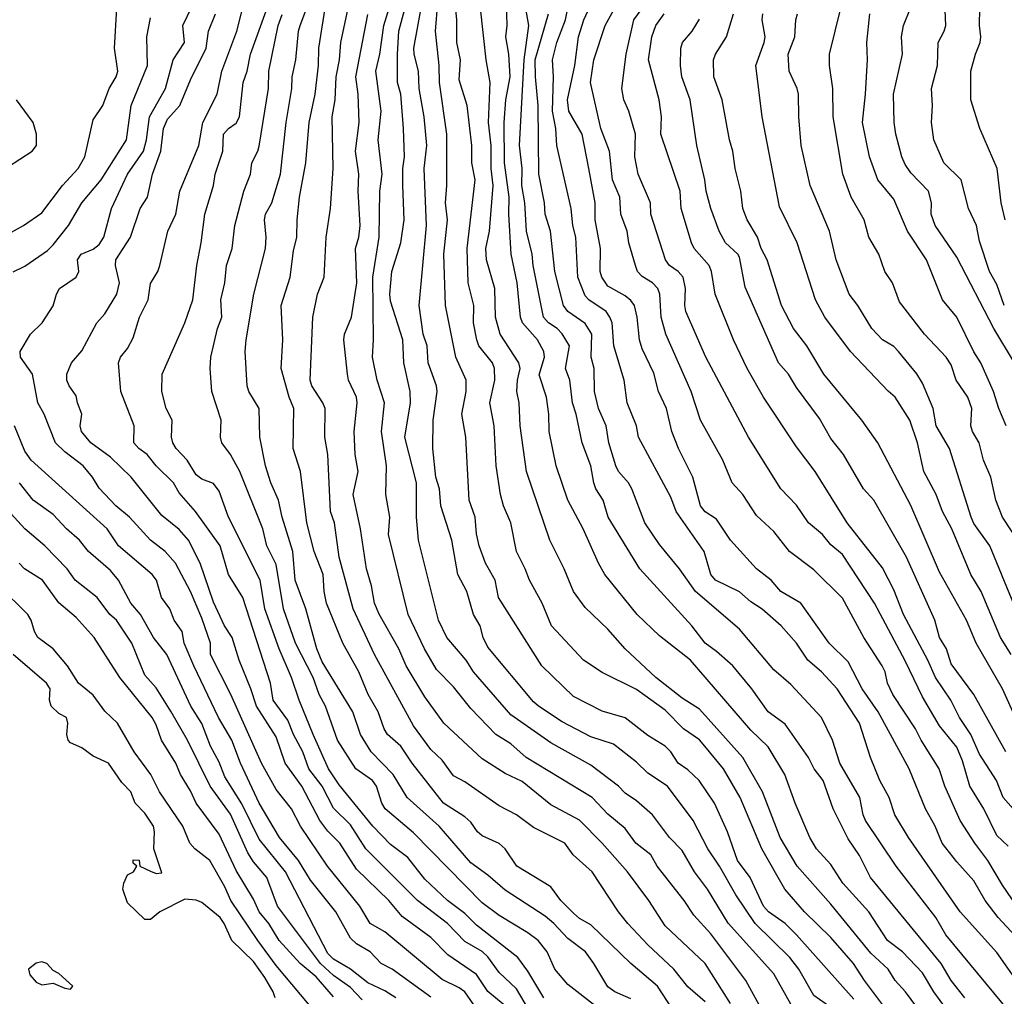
# Model space of a CAD drawing. Header units: metres. Extents: x -51132 to -49532, y -231222 to -229437.
# Tile 299 of 334: x -50024 to -49938, y -229859 to -229773. Entities that reach past the tile are written whole.
import ezdxf

# ---------------------------------------------------------------- set-up
doc = ezdxf.new("R2010")
doc.units = ezdxf.units.M
doc.layers.add('CONTOUR_INDEX', color=1, linetype='Continuous')
doc.layers.add('CONTOUR_INTER', color=3, linetype='Continuous')

msp = doc.modelspace()

# ---------------------------------------------------------------- linework, layer by layer
at = {"layer": 'CONTOUR_INDEX'}
for points, elevation in [([(-49936.84, -229857.259), (-49938.58, -229854.816), (-49941.767, -229851.259), (-49946.299, -229844.759), (-49947.506, -229842.759), (-49947.998, -229841.259), (-49948.817, -229839.759), (-49949.616, -229837.759), (-49950.58, -229834.759), (-49952.55, -229831.759), (-49953.894, -229830.259), (-49955.096, -229829.259), (-49956.101, -229827.759), (-49957.436, -229826.259), (-49959.08, -229824.785), (-49960.08, -229824.153), (-49961.08, -229823.279), (-49963.177, -229822.259), (-49963.593, -229821.759), (-49964.156, -229819.759), (-49966.603, -229816.259), (-49967.08, -229815.013), (-49969.893, -229809.759), (-49970.086, -229808.759), (-49970.907, -229806.759), (-49971.175, -229804.759), (-49972.069, -229801.759), (-49972.22, -229799.759), (-49972.401, -229799.259), (-49972.746, -229798.759), (-49974.254, -229797.759), (-49974.58, -229797.388), (-49975.202, -229795.759), (-49975.396, -229792.259), (-49975.649, -229791.259), (-49975.803, -229789.759), (-49977.046, -229784.259), (-49977.129, -229782.759), (-49977.435, -229781.259), (-49977.334, -229778.259), (-49977.422, -229776.759), (-49977.036, -229775.259), (-49976.281, -229773.259), (-49975.809, -229770.759)], 45), ([(-49978.183, -229858.759), (-49979.58, -229856.44), (-49980.463, -229855.259), (-49984.08, -229852.408), (-49985.08, -229851.399), (-49986.605, -229850.259), (-49988.58, -229848.398), (-49990.08, -229846.507), (-49991.58, -229845.36), (-49993.124, -229843.759), (-49996.08, -229840.155), (-49997.014, -229838.759), (-49998.354, -229835.759), (-49999.572, -229832.759), (-50000.241, -229830.759), (-50001.316, -229828.259), (-50002.568, -229824.759), (-50002.992, -229822.259), (-50005.76, -229816.759), (-50006.58, -229814.473), (-50007.08, -229813.809), (-50008.08, -229813.437), (-50008.58, -229813.061), (-50009.365, -229811.759), (-50010.325, -229810.759), (-50010.633, -229810.259), (-50010.74, -229809.759), (-50010.692, -229808.259), (-50011.215, -229807.259), (-50011.588, -229805.759), (-50011.554, -229804.259), (-50009.576, -229799.759), (-50008.869, -229797.759), (-50008.537, -229794.759), (-50008.136, -229792.759), (-50007.817, -229790.259), (-50007.059, -229787.759), (-50006.911, -229786.759), (-50006.243, -229784.759), (-50006.195, -229783.259), (-50005.768, -229782.759), (-50005.08, -229782.293), (-50004.791, -229781.759), (-50004.481, -229778.759), (-50004.129, -229777.759), (-50003.836, -229776.259), (-50002.19, -229771.759)], 30), ([(-49947.528, -229860.759), (-49950.147, -229857.259), (-49951.097, -229855.759), (-49953.08, -229853.496), (-49955.399, -229851.259), (-49957.114, -229849.259), (-49959.135, -229845.759), (-49961.019, -229841.259), (-49962.479, -229838.759), (-49964.096, -229836.759), (-49964.58, -229836.218), (-49965.963, -229835.259), (-49967.58, -229833.63), (-49970.08, -229831.829), (-49973.08, -229830.315), (-49974.725, -229829.259), (-49977.517, -229826.259), (-49978.337, -229824.259), (-49979.45, -229822.259), (-49979.807, -229821.259), (-49980.566, -229819.759), (-49981.073, -229817.259), (-49981.707, -229815.759), (-49981.964, -229814.759), (-49982.36, -229812.259), (-49982.538, -229808.759), (-49982.915, -229806.759), (-49982.474, -229804.759), (-49982.486, -229803.759), (-49982.667, -229803.259), (-49983.858, -229801.759), (-49984.058, -229801.259), (-49984.345, -229799.759), (-49984.306, -229798.259), (-49984.804, -229796.259), (-49984.899, -229793.259), (-49984.202, -229787.259), (-49984.477, -229785.759), (-49984.492, -229784.259), (-49984.878, -229780.759), (-49985.58, -229778.52), (-49985.463, -229776.759), (-49985.805, -229775.259), (-49985.781, -229773.259), (-49985.931, -229771.759)], 40), ([(-50026.08, -229792.558), (-50023.694, -229791.259), (-50022.08, -229790.14), (-50020.263, -229787.759), (-50018.889, -229786.259), (-50018.325, -229785.259), (-50017.58, -229782.026), (-50016.761, -229780.759), (-50016.198, -229779.259), (-50015.572, -229778.259), (-50015.433, -229777.759), (-50015.721, -229775.759), (-50015.512, -229772.259)], 25), ([(-49937.771, -229808.759), (-49938.413, -229807.259), (-49938.877, -229805.759), (-49939.974, -229803.259), (-49940.58, -229802.306), (-49942.08, -229799.269), (-49943.331, -229797.759), (-49944.727, -229794.259), (-49946.392, -229791.759), (-49947.58, -229788.948), (-49948.967, -229787.259), (-49949.697, -229785.259), (-49950.332, -229782.259), (-49950.056, -229779.759), (-49949.876, -229776.759), (-49949.948, -229775.259), (-49949.681, -229772.759)], 55), ([(-49961.871, -229859.259), (-49964.08, -229855.756), (-49967.58, -229852.466), (-49969.002, -229850.259), (-49970.86, -229847.759), (-49973.093, -229845.259), (-49975.08, -229843.242), (-49977.58, -229841.893), (-49980.08, -229839.867), (-49981.58, -229839.158), (-49983.58, -229837.866), (-49986.935, -229834.759), (-49988.58, -229832.471), (-49990.214, -229829.759), (-49990.854, -229828.259), (-49992.58, -229825.241), (-49992.991, -229824.259), (-49993.253, -229822.759), (-49993.689, -229821.259), (-49994.215, -229817.759), (-49994.855, -229814.759), (-49994.423, -229812.759), (-49994.693, -229811.259), (-49994.758, -229809.259), (-49994.502, -229806.759), (-49994.571, -229806.259), (-49995.259, -229804.759), (-49995.367, -229804.259), (-49995.681, -229801.259), (-49995.617, -229800.759), (-49994.996, -229799.259), (-49994.525, -229796.259), (-49994.653, -229793.259), (-49994.368, -229792.259), (-49994.25, -229791.259), (-49994.417, -229788.259), (-49994.348, -229786.759), (-49994.656, -229784.759), (-49994.347, -229782.259), (-49994.423, -229779.759), (-49994.616, -229778.259), (-49993.58, -229772.8)], 35), ([(-49937.787, -229837.259), (-49940.585, -229832.259), (-49942.58, -229829.568), (-49942.989, -229828.259), (-49943.581, -229827.259), (-49943.989, -229825.759), (-49946.483, -229820.259), (-49949.329, -229815.259), (-49950.231, -229814.259), (-49951.983, -229811.259), (-49953.08, -229809.86), (-49954.08, -229808.118), (-49956.08, -229805.427), (-49956.781, -229804.259), (-49957.658, -229803.259), (-49960.58, -229796.656), (-49961.08, -229794.019), (-49961.213, -229793.759), (-49962.293, -229792.759), (-49962.843, -229791.759), (-49963.592, -229789.759), (-49963.997, -229788.259), (-49964.098, -229787.259), (-49964.804, -229784.259), (-49965.394, -229780.259), (-49966.125, -229778.259), (-49966.244, -229777.259), (-49966.195, -229775.759), (-49966.071, -229775.259), (-49965.206, -229774.259), (-49964.58, -229773.204)], 50), ([(-49991.128, -229858.759), (-49992.08, -229858.161), (-49993.58, -229857.453), (-49995.08, -229856.265), (-49996.58, -229855.393), (-49997.08, -229854.887), (-50000.772, -229847.759), (-50003.08, -229844.891), (-50004.58, -229841.806), (-50006.08, -229839.437), (-50006.58, -229838.17), (-50007.332, -229836.759), (-50008.08, -229834.788), (-50009.05, -229833.259), (-50011.155, -229828.759), (-50012.302, -229827.259), (-50013.444, -229825.259), (-50014.284, -229824.259), (-50015.379, -229822.259), (-50016.08, -229821.415), (-50017.991, -229819.759), (-50018.791, -229818.759), (-50019.931, -229817.759), (-50021.08, -229816.521), (-50022.84, -229815.259), (-50024.024, -229813.759)], 25), ([(-50022.58, -229855.735), (-50023.251, -229856.259), (-50023.122, -229856.759), (-50022.58, -229857.391), (-50022.08, -229857.637), (-50021.08, -229857.504), (-50020.08, -229857.938), (-50019.58, -229858.017), (-50019.372, -229857.759), (-50020.58, -229856.638), (-50021.08, -229856.391), (-50021.654, -229855.759), (-50022.08, -229855.617), (-50022.58, -229855.735)], 20)]:
    msp.add_lwpolyline(points, dxfattribs=dict(at, elevation=elevation))
at = {"layer": 'CONTOUR_INTER'}
for points, elevation in [([(-49937.851, -229790.759), (-49938.202, -229789.259), (-49938.555, -229786.259), (-49940.056, -229782.759), (-49940.851, -229780.259), (-49940.838, -229777.759), (-49940.438, -229776.259), (-49940.026, -229775.259), (-49939.972, -229774.759), (-49940.094, -229773.759), (-49940.064, -229772.259), (-49939.501, -229771.259), (-49938.08, -229770.077), (-49937.618, -229769.259)], 58), ([(-49936.815, -229850.759), (-49938.08, -229848.934), (-49939.349, -229846.759), (-49940.51, -229845.259), (-49941.787, -229843.259), (-49943.116, -229840.259), (-49943.63, -229838.759), (-49945.203, -229836.259), (-49945.678, -229835.259), (-49947.657, -229832.259), (-49948.135, -229831.259), (-49948.34, -229830.259), (-49948.592, -229829.759), (-49950.201, -229827.259), (-49952.08, -229823.835), (-49954.58, -229821.343), (-49956.708, -229819.759), (-49958.08, -229818.002), (-49959.58, -229816.614), (-49960.779, -229814.759), (-49961.71, -229813.759), (-49962.541, -229811.759), (-49964.487, -229808.259), (-49965.303, -229805.759), (-49967.521, -229800.759), (-49967.913, -229799.259), (-49968.028, -229797.259), (-49968.22, -229796.759), (-49968.685, -229796.259), (-49969.58, -229795.696), (-49969.987, -229795.259), (-49970.177, -229794.759), (-49970.752, -229792.759), (-49970.899, -229791.759), (-49971.465, -229790.259), (-49971.551, -229788.759), (-49972.194, -229787.259), (-49972.429, -229784.759), (-49973.213, -229782.759), (-49974.1, -229778.759), (-49973.814, -229776.759), (-49972.808, -229773.759), (-49970.634, -229769.759)], 47), ([(-49937.58, -229845.509), (-49938.58, -229844.575), (-49939.711, -229842.259), (-49940.931, -229840.259), (-49941.58, -229838.052), (-49942.08, -229836.854), (-49943.58, -229834.988), (-49945.08, -229832.471), (-49946.58, -229829.324), (-49949.265, -229824.259), (-49952.08, -229820.022), (-49953.08, -229819.154), (-49953.814, -229818.259), (-49955.032, -229817.259), (-49956.08, -229815.704), (-49957.451, -229814.259), (-49960.299, -229809.759), (-49964.006, -229802.759), (-49965.761, -229798.759), (-49965.857, -229798.259), (-49965.792, -229796.759), (-49966.004, -229795.759), (-49966.452, -229795.259), (-49967.208, -229794.759), (-49967.555, -229794.259), (-49968.837, -229790.259), (-49968.864, -229789.259), (-49969.95, -229786.759), (-49970.216, -229785.259), (-49970.171, -229783.259), (-49970.76, -229781.259), (-49971.186, -229780.259), (-49971.35, -229779.259), (-49970.991, -229776.259), (-49970.328, -229773.259), (-49967.767, -229769.759)], 48), ([(-49956.58, -229859.327), (-49958.08, -229856.672), (-49962.08, -229852.25), (-49963.882, -229849.259), (-49965.014, -229847.759), (-49966.08, -229845.891), (-49967.186, -229844.759), (-49968.69, -229842.759), (-49970.08, -229841.541), (-49971.08, -229840.872), (-49971.664, -229840.259), (-49974.08, -229838.445), (-49977.58, -229836.484), (-49981.08, -229834.034), (-49984.338, -229830.259), (-49984.975, -229829.259), (-49986.679, -229827.259), (-49987.382, -229825.759), (-49989.151, -229818.759), (-49989.312, -229816.759), (-49989.321, -229813.759), (-49990.339, -229809.759), (-49989.852, -229806.759), (-49989.862, -229805.759), (-49990.439, -229803.259), (-49990.516, -229801.259), (-49991.58, -229797.867), (-49991.655, -229797.259), (-49991.478, -229795.259), (-49990.693, -229792.759), (-49990.411, -229790.759), (-49990.525, -229787.759), (-49990.52, -229786.259), (-49990.38, -229785.259), (-49990.443, -229782.759), (-49990.698, -229779.759), (-49990.981, -229778.759), (-49990.974, -229776.259), (-49990.851, -229774.259), (-49989.921, -229770.759)], 37), ([(-49942.97, -229859.759), (-49944.084, -229858.259), (-49945.08, -229856.588), (-49946.809, -229854.759), (-49948.133, -229853.759), (-49949.758, -229851.259), (-49952.036, -229848.759), (-49953.08, -229847.116), (-49954.336, -229845.759), (-49954.915, -229844.759), (-49956.199, -229841.759), (-49957.1, -229839.259), (-49958.58, -229836.827), (-49960.08, -229835.372), (-49965.374, -229829.259), (-49968.08, -229827.112), (-49970.038, -229825.259), (-49972.84, -229821.759), (-49973.417, -229820.759), (-49974.747, -229817.759), (-49976.099, -229815.259), (-49977.107, -229812.259), (-49977.706, -229809.259), (-49977.739, -229807.759), (-49977.94, -229806.259), (-49978.58, -229804.298), (-49978.126, -229802.759), (-49978.171, -229802.259), (-49978.74, -229801.259), (-49980.047, -229799.759), (-49980.227, -229799.259), (-49980.526, -229796.259), (-49981.047, -229793.759), (-49981.259, -229790.259), (-49981.226, -229788.759), (-49981.622, -229785.759), (-49981.66, -229782.259), (-49981.515, -229780.259), (-49981.138, -229778.259), (-49981.231, -229776.259), (-49981.497, -229774.759), (-49981.398, -229773.759), (-49981.484, -229770.759)], 42), ([(-49984.04, -229859.759), (-49985.096, -229858.259), (-49985.58, -229857.889), (-49987.08, -229857.175), (-49992.08, -229852.992), (-49993.38, -229852.259), (-49994.282, -229850.759), (-49997.094, -229847.259), (-49999.455, -229843.759), (-50000.258, -229842.259), (-50001.58, -229840.552), (-50002.87, -229838.259), (-50005.567, -229832.259), (-50007.323, -229828.759), (-50007.346, -229827.759), (-50008.08, -229825.567), (-50009.08, -229823.241), (-50010.382, -229820.759), (-50011.292, -229819.759), (-50012.591, -229818.759), (-50014.415, -229816.759), (-50015.623, -229815.759), (-50017.08, -229814.201), (-50017.642, -229813.259), (-50018.455, -229812.259), (-50020.08, -229811.052), (-50020.873, -229810.259), (-50021.879, -229807.759), (-50022.441, -229806.759), (-50022.911, -229804.259), (-50023.946, -229802.759), (-50023.968, -229802.259), (-50023.061, -229800.759), (-50022.062, -229799.759), (-50021.08, -229798.287), (-50020.796, -229797.259), (-50020.527, -229796.759), (-50019.078, -229795.759), (-50018.858, -229795.259), (-50018.976, -229794.259), (-50018.641, -229793.759), (-50017.58, -229793.305), (-50017.08, -229792.904), (-50016.66, -229792.259), (-50015.999, -229789.759), (-50014.603, -229786.759), (-50013.189, -229784.759), (-50012.925, -229783.759), (-50012.676, -229781.759), (-50011.279, -229779.259), (-50010.606, -229776.759), (-50009.606, -229775.259), (-50009.763, -229773.759), (-50008.58, -229771.331)], 27), ([(-49979.234, -229860.259), (-49980.58, -229857.99), (-49982.08, -229856.554), (-49983.08, -229855.192), (-49983.58, -229854.735), (-49985.08, -229853.852), (-49986.62, -229852.259), (-49989.233, -229850.259), (-49993.748, -229845.759), (-49995.08, -229843.644), (-49996.58, -229842.184), (-49997.562, -229840.259), (-49998.72, -229838.759), (-49999.244, -229837.259), (-50000.076, -229835.759), (-50000.58, -229834.508), (-50001.849, -229832.759), (-50002.085, -229831.259), (-50004.494, -229823.759), (-50005.749, -229821.759), (-50006.478, -229819.259), (-50008.658, -229816.259), (-50010.08, -229814.608), (-50010.58, -229813.751), (-50012.089, -229812.259), (-50012.86, -229811.259), (-50013.603, -229810.759), (-50014.035, -229810.259), (-50014.012, -229808.759), (-50015.186, -229805.759), (-50015.378, -229803.259), (-50015.197, -229802.759), (-50014.58, -229801.997), (-50014.08, -229801.065), (-50013.526, -229799.259), (-50012.771, -229797.759), (-50012.58, -229796.335), (-50011.94, -229795.259), (-50011.775, -229794.759), (-50011.052, -229791.759), (-50010.376, -229790.259), (-50010.002, -229788.259), (-50008.351, -229784.259), (-50007.999, -229782.259), (-50006.747, -229779.759), (-50006.344, -229777.759), (-50005.025, -229774.259), (-50004.282, -229771.259)], 29), ([(-49970.58, -229858.869), (-49971.968, -229858.259), (-49972.58, -229857.82), (-49973.805, -229855.759), (-49974.552, -229854.759), (-49976.08, -229853.586), (-49977.304, -229852.259), (-49978.08, -229851.641), (-49981.58, -229849.36), (-49983.08, -229848.038), (-49984.58, -229846.984), (-49987.324, -229843.759), (-49990.128, -229841.259), (-49991.368, -229839.259), (-49993.271, -229837.259), (-49994.217, -229835.759), (-49994.897, -229833.759), (-49997.58, -229829.409), (-49998.036, -229828.259), (-49999.002, -229824.759), (-49999.932, -229822.259), (-50000.123, -229819.759), (-50001.062, -229816.759), (-50001.374, -229815.259), (-50002.046, -229813.759), (-50002.513, -229812.259), (-50003.005, -229809.759), (-50003.09, -229807.259), (-50003.971, -229805.759), (-50004.137, -229805.259), (-50004.299, -229802.259), (-50004.216, -229801.259), (-50003.529, -229797.259), (-50002.533, -229793.259), (-50002.466, -229792.259), (-50002.602, -229790.759), (-50002.519, -229790.259), (-50001.981, -229789.259), (-50001.213, -229786.759), (-50000.73, -229782.259), (-50000.22, -229779.259), (-50000.194, -229778.259), (-49999.869, -229776.759), (-49999.651, -229774.259), (-49999.477, -229773.759), (-49998.734, -229771.759)], 32), ([(-49953.08, -229859.615), (-49954.58, -229858.556), (-49955.895, -229856.259), (-49956.661, -229855.259), (-49959.699, -229852.259), (-49961.398, -229849.759), (-49962.826, -229847.259), (-49963.845, -229845.759), (-49965.124, -229843.259), (-49967.376, -229840.259), (-49969.08, -229839.144), (-49970.08, -229838.18), (-49972.08, -229836.602), (-49974.08, -229835.962), (-49976.58, -229834.638), (-49978.648, -229833.259), (-49979.08, -229832.885), (-49983.08, -229828.106), (-49983.492, -229827.259), (-49983.748, -229826.259), (-49984.337, -229825.259), (-49984.908, -229823.259), (-49985.707, -229821.759), (-49986.224, -229818.759), (-49987.191, -229815.759), (-49987.303, -229814.259), (-49987.626, -229813.259), (-49987.904, -229810.759), (-49987.852, -229808.259), (-49987.503, -229805.759), (-49987.572, -229805.259), (-49988.313, -229803.259), (-49988.395, -229801.759), (-49988.743, -229800.759), (-49989.095, -229798.259), (-49988.445, -229791.259), (-49988.662, -229786.259), (-49988.417, -229784.259), (-49988.64, -229781.759), (-49989.077, -229779.259), (-49989.138, -229777.759), (-49989.534, -229776.259), (-49989.55, -229775.759), (-49988.723, -229771.259)], 38), ([(-49951.08, -229858.893), (-49956.08, -229853.252), (-49957.07, -229852.259), (-49958.542, -229851.259), (-49958.966, -229850.759), (-49960.146, -229848.259), (-49961.245, -229846.759), (-49962.111, -229844.259), (-49963.273, -229841.759), (-49964.593, -229839.759), (-49965.58, -229838.83), (-49966.431, -229838.259), (-49967.078, -229837.259), (-49967.58, -229836.762), (-49969.08, -229835.831), (-49971.08, -229834.284), (-49973.08, -229833.706), (-49975.58, -229832.44), (-49978.351, -229829.759), (-49982.162, -229823.759), (-49982.455, -229822.259), (-49983.283, -229820.759), (-49983.834, -229819.259), (-49984.08, -229818.212), (-49984.179, -229816.759), (-49984.703, -229815.259), (-49985.017, -229809.759), (-49985.361, -229807.759), (-49984.981, -229805.759), (-49984.975, -229804.759), (-49985.874, -229802.759), (-49986.775, -229798.259), (-49986.92, -229793.759), (-49986.621, -229790.759), (-49986.795, -229789.259), (-49986.668, -229787.759), (-49986.671, -229783.259), (-49987.3, -229778.759), (-49987.327, -229777.259), (-49987.649, -229774.259), (-49987.456, -229771.759)], 39), ([(-49941.368, -229858.759), (-49942.569, -229857.259), (-49943.45, -229855.759), (-49949.623, -229848.259), (-49950.58, -229846.318), (-49951.58, -229844.874), (-49952.888, -229842.259), (-49953.754, -229839.759), (-49954.55, -229838.759), (-49955.038, -229837.759), (-49957.08, -229834.857), (-49958.58, -229833.756), (-49959.996, -229831.759), (-49961.666, -229829.759), (-49963.08, -229828.485), (-49964.087, -229827.759), (-49965.25, -229826.259), (-49969.795, -229821.259), (-49972.556, -229816.759), (-49972.993, -229815.259), (-49973.627, -229814.259), (-49973.799, -229813.759), (-49974.077, -229812.259), (-49974.836, -229810.259), (-49975.346, -229807.759), (-49975.679, -229806.759), (-49975.919, -229804.759), (-49976.284, -229803.759), (-49975.946, -229801.759), (-49976.58, -229800.708), (-49977.018, -229800.259), (-49977.782, -229799.759), (-49978.225, -229799.259), (-49979.122, -229794.759), (-49979.216, -229793.759), (-49979.691, -229791.759), (-49979.841, -229789.259), (-49980.114, -229787.759), (-49980.065, -229786.259), (-49980.306, -229784.259), (-49979.916, -229776.759), (-49979.509, -229773.759), (-49979.92, -229771.259)], 43), ([(-49935.08, -229855.393), (-49938.465, -229851.759), (-49939.589, -229850.259), (-49940.58, -229848.531), (-49942.08, -229846.882), (-49943.347, -229845.259), (-49943.959, -229843.759), (-49944.819, -229842.259), (-49946.238, -229838.759), (-49948.936, -229833.759), (-49950.346, -229831.759), (-49951.58, -229829.409), (-49953.232, -229827.759), (-49955.721, -229824.259), (-49957.458, -229823.259), (-49958.306, -229822.259), (-49959.58, -229821.263), (-49961.865, -229818.759), (-49963.08, -229816.932), (-49964.08, -229816.283), (-49964.488, -229815.759), (-49965.159, -229813.259), (-49966.402, -229810.759), (-49966.987, -229809.259), (-49967.455, -229807.259), (-49968.156, -229805.759), (-49968.58, -229804.151), (-49969.58, -229802.022), (-49969.806, -229801.259), (-49970.021, -229799.259), (-49970.269, -229798.259), (-49970.58, -229797.804), (-49971.08, -229797.385), (-49972.58, -229796.542), (-49973.127, -229795.759), (-49973.256, -229795.259), (-49973.235, -229793.259), (-49973.693, -229790.759), (-49973.693, -229789.259), (-49974.24, -229786.259), (-49974.844, -229783.259), (-49975.987, -229781.259), (-49976.107, -229780.259), (-49975.482, -229777.259), (-49975.141, -229774.759), (-49974.7, -229773.259), (-49973.993, -229771.759)], 46), ([(-49937.92, -229798.259), (-49938.58, -229796.403), (-49939.223, -229795.259), (-49940.08, -229792.627), (-49940.36, -229791.259), (-49941.047, -229789.759), (-49941.688, -229787.259), (-49943.203, -229785.759), (-49944.073, -229783.759), (-49944.276, -229782.259), (-49944.204, -229780.759), (-49944.298, -229779.259), (-49943.759, -229777.259), (-49943.714, -229775.259), (-49943.174, -229774.259), (-49943.043, -229773.759), (-49943.133, -229771.759)], 57), ([(-49981.08, -229859.88), (-49983.08, -229858.205), (-49984.08, -229856.734), (-49986.58, -229855.01), (-49988.08, -229853.505), (-49990.58, -229851.659), (-49991.725, -229850.259), (-49994.58, -229847.535), (-49996.021, -229845.259), (-49997.08, -229844.193), (-49997.785, -229843.259), (-49999.346, -229840.259), (-50000.813, -229838.259), (-50001.58, -229835.968), (-50003.324, -229833.259), (-50003.799, -229831.759), (-50004.83, -229829.259), (-50005.43, -229827.259), (-50006.108, -229826.259), (-50007.08, -229824.186), (-50008.249, -229820.759), (-50009.248, -229818.759), (-50010.08, -229817.826), (-50011.58, -229816.591), (-50014.271, -229813.259), (-50016.08, -229811.51), (-50017.783, -229810.259), (-50018.612, -229809.259), (-50018.715, -229808.759), (-50018.575, -229807.759), (-50018.974, -229806.759), (-50019.08, -229806.148), (-50019.704, -229805.259), (-50019.894, -229804.759), (-50019.889, -229804.259), (-50019.475, -229803.259), (-50018.58, -229802.194), (-50017.275, -229799.759), (-50016.58, -229798.968), (-50015.531, -229797.259), (-50015.276, -229796.259), (-50015.648, -229794.759), (-50015.611, -229794.259), (-50014.327, -229792.259), (-50013.483, -229789.759), (-50012.846, -229788.759), (-50012.405, -229786.759), (-50011.667, -229784.759), (-50011.45, -229782.759), (-50011.08, -229781.968), (-50010.003, -229780.759), (-50009.08, -229778.527), (-50007.709, -229775.759), (-50007.519, -229774.259), (-50006.909, -229772.759)], 28), ([(-49966.937, -229859.759), (-49968.237, -229857.759), (-49970.58, -229855.769), (-49974.08, -229852.386), (-49975.08, -229851.825), (-49975.58, -229851.383), (-49976.702, -229850.259), (-49977.58, -229849.066), (-49980.548, -229847.259), (-49981.58, -229845.738), (-49982.08, -229845.282), (-49983.58, -229844.597), (-49983.998, -229844.259), (-49984.58, -229843.426), (-49985.08, -229842.958), (-49986.962, -229841.759), (-49989.699, -229838.259), (-49990.689, -229836.759), (-49991.846, -229835.759), (-49992.157, -229835.259), (-49992.682, -229833.759), (-49993.542, -229832.259), (-49994.358, -229830.259), (-49995.752, -229827.759), (-49997.187, -229824.259), (-49997.406, -229823.259), (-49997.488, -229821.759), (-49998.267, -229819.759), (-49998.913, -229817.259), (-49999.449, -229812.759), (-50000.103, -229810.759), (-50000.036, -229807.259), (-50000.447, -229806.259), (-50001.139, -229803.759), (-50001.009, -229801.259), (-50001.146, -229798.259), (-50000.372, -229795.759), (-50000.08, -229793.462), (-49999.786, -229792.259), (-49999.766, -229790.759), (-49999.546, -229788.759), (-49998.986, -229785.759), (-49998.696, -229782.259), (-49998.194, -229779.759), (-49997.896, -229777.259), (-49997.868, -229775.759), (-49997.309, -229772.259)], 33), ([(-49964.08, -229859.123), (-49965.58, -229857.824), (-49966.821, -229856.259), (-49969.08, -229854.142), (-49970.834, -229852.259), (-49971.668, -229851.259), (-49973.958, -229847.759), (-49975.607, -229846.259), (-49976.355, -229845.259), (-49979.08, -229843.868), (-49980.58, -229842.773), (-49982.08, -229841.979), (-49985.08, -229839.878), (-49986.08, -229839.349), (-49987.08, -229838.006), (-49988.08, -229837.075), (-49989.58, -229834.991), (-49992.987, -229828.759), (-49994.861, -229824.759), (-49996.081, -229820.259), (-49996.497, -229817.259), (-49996.841, -229816.259), (-49997.077, -229811.259), (-49997.335, -229809.759), (-49997.3, -229807.259), (-49997.497, -229806.759), (-49998.466, -229805.259), (-49998.627, -229804.759), (-49998.384, -229799.259), (-49997.983, -229797.259), (-49997.407, -229795.759), (-49997.216, -229792.259), (-49996.846, -229789.759), (-49996.605, -229786.259), (-49996.692, -229781.759), (-49996.417, -229780.259), (-49996.335, -229778.259), (-49996.047, -229776.759), (-49995.93, -229775.259), (-49995.291, -229772.259)], 34), ([(-49959.154, -229859.759), (-49960.514, -229857.259), (-49963.58, -229853.184), (-49965.08, -229851.555), (-49965.909, -229850.259), (-49968.266, -229847.259), (-49968.822, -229846.259), (-49970.126, -229845.259), (-49971.08, -229843.977), (-49972.58, -229842.702), (-49973.952, -229841.259), (-49979.741, -229837.759), (-49981.08, -229836.569), (-49982.386, -229835.759), (-49984.58, -229833.486), (-49986.08, -229831.582), (-49987.58, -229830.07), (-49988.629, -229828.259), (-49990.036, -229825.259), (-49991.781, -229818.259), (-49991.653, -229816.759), (-49992.015, -229814.759), (-49991.934, -229812.259), (-49992.392, -229809.259), (-49992.127, -229806.759), (-49992.759, -229804.759), (-49993.166, -229802.759), (-49993.065, -229801.259), (-49993.149, -229795.759), (-49992.581, -229792.259), (-49992.539, -229788.259), (-49992.333, -229786.759), (-49992.662, -229783.759), (-49992.395, -229781.259), (-49992.889, -229777.759), (-49992.519, -229776.259), (-49992.19, -229773.759), (-49991.697, -229772.259)], 36), ([(-49945.069, -229860.259), (-49946.557, -229858.259), (-49947.464, -229857.259), (-49948.077, -229856.259), (-49949.58, -229854.876), (-49953.08, -229850.593), (-49956.046, -229847.259), (-49957.528, -229844.759), (-49959.057, -229840.759), (-49960.77, -229837.759), (-49964.58, -229833.543), (-49966.08, -229832.572), (-49968.403, -229830.759), (-49971.072, -229828.259), (-49972.58, -229826.548), (-49974.58, -229824.658), (-49975.584, -229823.259), (-49976.393, -229821.259), (-49977.668, -229818.759), (-49979.703, -229812.759), (-49980.266, -229808.759), (-49980.343, -229806.759), (-49980.542, -229805.759), (-49980.488, -229804.759), (-49980.263, -229803.759), (-49980.369, -229803.259), (-49982.005, -229800.759), (-49982.4, -229799.259), (-49982.458, -229796.759), (-49983.197, -229794.259), (-49983.26, -229793.259), (-49982.949, -229791.759), (-49982.618, -229787.759), (-49982.777, -229786.259), (-49982.776, -229784.259), (-49983.021, -229782.259), (-49982.864, -229778.759), (-49983.24, -229776.759), (-49983.73, -229772.259)], 41), ([(-49934.08, -229864.089), (-49943.026, -229853.259), (-49943.903, -229851.759), (-49947.37, -229847.259), (-49950.064, -229843.259), (-49950.268, -229842.759), (-49950.54, -229841.259), (-49952.313, -229838.259), (-49952.938, -229836.259), (-49953.917, -229834.259), (-49956.58, -229831.376), (-49958.08, -229830.089), (-49961.08, -229826.536), (-49964.921, -229823.259), (-49966.332, -229821.259), (-49968.08, -229819.135), (-49969.361, -229817.259), (-49970.499, -229814.259), (-49970.781, -229813.759), (-49971.65, -229812.759), (-49971.892, -229812.259), (-49972.493, -229810.259), (-49972.73, -229808.759), (-49973.396, -229807.259), (-49973.754, -229805.759), (-49973.794, -229803.759), (-49974.047, -229802.759), (-49973.988, -229800.759), (-49974.58, -229799.805), (-49976.08, -229798.772), (-49976.456, -229798.259), (-49977.213, -229795.259), (-49977.597, -229791.759), (-49978.069, -229790.259), (-49978.136, -229789.259), (-49978.617, -229786.759), (-49978.675, -229780.759), (-49978.923, -229778.259), (-49978.929, -229776.759), (-49977.775, -229772.759)], 44), ([(-49937.152, -229842.259), (-49938.014, -229841.259), (-49938.589, -229839.759), (-49940.08, -229837.461), (-49940.843, -229835.759), (-49941.825, -229834.259), (-49942.595, -229832.759), (-49943.946, -229830.759), (-49944.604, -229829.259), (-49946.746, -229825.259), (-49947.58, -229823.114), (-49948.58, -229821.172), (-49951.665, -229817.259), (-49954.463, -229812.759), (-49956.08, -229810.589), (-49958.977, -229806.259), (-49960.417, -229803.759), (-49961.606, -229801.259), (-49963.2, -229797.259), (-49963.531, -229795.259), (-49963.719, -229794.759), (-49965.041, -229793.259), (-49965.283, -229792.759), (-49966.185, -229789.759), (-49966.254, -229788.259), (-49967.94, -229783.259), (-49967.885, -229781.759), (-49968.101, -229780.259), (-49969.025, -229776.759), (-49968.748, -229774.759), (-49968.378, -229773.759), (-49967.655, -229772.759)], 49), ([(-49936.58, -229835.039), (-49938.085, -229831.759), (-49940.386, -229827.759), (-49941.238, -229825.759), (-49943.58, -229821.568), (-49946.08, -229815.72), (-49948.969, -229810.259), (-49950.392, -229808.259), (-49953.694, -229804.259), (-49955.194, -229801.759), (-49956.357, -229800.259), (-49957.397, -229798.259), (-49958.655, -229794.259), (-49959.167, -229793.259), (-49959.49, -229792.259), (-49960.396, -229790.759), (-49960.785, -229789.759), (-49960.957, -229788.259), (-49961.45, -229786.259), (-49961.644, -229784.759), (-49961.949, -229783.759), (-49962.602, -229780.259), (-49963.331, -229778.259), (-49963.354, -229776.759), (-49963.182, -229776.259), (-49962.223, -229774.759), (-49961.591, -229772.759)], 51), ([(-49937.316, -229828.759), (-49938.251, -229827.259), (-49939.948, -229823.259), (-49940.847, -229821.759), (-49942.506, -229817.759), (-49943.326, -229816.259), (-49943.884, -229814.759), (-49944.963, -229812.759), (-49945.499, -229810.259), (-49946.18, -229808.259), (-49947.459, -229806.259), (-49948.08, -229805.747), (-49951.366, -229802.259), (-49953.628, -229799.259), (-49954.426, -229797.759), (-49956.025, -229792.759), (-49957.58, -229789.608), (-49959.103, -229781.759), (-49959.649, -229777.259), (-49958.933, -229775.259), (-49958.842, -229774.759), (-49959.081, -229773.259), (-49959.038, -229772.759)], 52), ([(-49937.08, -229824.341), (-49939.174, -229819.259), (-49940.58, -229817.289), (-49940.813, -229816.759), (-49942.72, -229810.759), (-49943.884, -229808.759), (-49944.138, -229807.259), (-49945.08, -229805.026), (-49945.58, -229804.212), (-49947.165, -229802.259), (-49947.58, -229801.827), (-49948.58, -229801.234), (-49949.495, -229800.259), (-49950.718, -229798.259), (-49951.483, -229797.259), (-49952.617, -229794.259), (-49953.204, -229791.759), (-49954.892, -229787.759), (-49955.679, -229784.259), (-49955.9, -229781.759), (-49955.92, -229779.759), (-49956.029, -229779.259), (-49956.739, -229777.759), (-49956.809, -229776.259), (-49956.243, -229774.759), (-49956.145, -229773.259), (-49955.993, -229772.759)], 53), ([(-49935.789, -229820.259), (-49938.082, -229816.759), (-49938.668, -229815.259), (-49939.106, -229813.259), (-49939.74, -229811.759), (-49940.105, -229810.259), (-49940.706, -229809.259), (-49940.846, -229808.759), (-49940.772, -229807.259), (-49941.103, -229806.259), (-49942.127, -229804.759), (-49942.58, -229803.442), (-49943.01, -229802.759), (-49944.886, -229800.759), (-49947.08, -229797.937), (-49947.686, -229796.259), (-49948.369, -229795.259), (-49948.889, -229793.759), (-49949.767, -229792.259), (-49950.164, -229790.759), (-49951.302, -229788.759), (-49952.043, -229786.759), (-49952.871, -229781.759), (-49952.927, -229779.259), (-49953.2, -229777.259), (-49953.215, -229776.259), (-49952.219, -229772.259)], 54), ([(-49937.036, -229803.259), (-49938.848, -229800.259), (-49942.08, -229794.02), (-49943.969, -229791.259), (-49944.306, -229790.259), (-49944.281, -229789.259), (-49944.556, -229788.259), (-49946.08, -229786.657), (-49946.58, -229785.916), (-49946.889, -229785.259), (-49947.415, -229783.259), (-49947.564, -229782.259), (-49947.606, -229779.759), (-49946.829, -229776.259), (-49946.912, -229774.759), (-49946.737, -229773.759), (-49946.136, -229772.259)], 56), ([(-50024.58, -229795.294), (-50023.58, -229794.795), (-50021.58, -229793.447), (-50021.08, -229792.943), (-50019.75, -229791.259), (-50018.575, -229789.259), (-50016.897, -229787.259), (-50014.689, -229783.759), (-50014.264, -229780.759), (-50012.834, -229777.259), (-50012.891, -229774.759), (-50012.58, -229773.092)], 26), ([(-49973.58, -229859.551), (-49976.08, -229857.607), (-49977.221, -229856.259), (-49977.89, -229854.759), (-49978.693, -229853.759), (-49979.58, -229853.09), (-49982.08, -229851.584), (-49983.58, -229850.481), (-49989.58, -229844.354), (-49992.055, -229842.259), (-49992.354, -229841.759), (-49992.805, -229840.259), (-49993.179, -229839.759), (-49994.624, -229838.759), (-49996.237, -229836.259), (-49997.278, -229833.259), (-49997.842, -229832.259), (-49998.361, -229830.759), (-49999.902, -229827.759), (-50000.94, -229824.759), (-50001.58, -229820.893), (-50002.395, -229819.259), (-50002.757, -229817.759), (-50004.768, -229812.759), (-50005.578, -229811.259), (-50006.331, -229810.259), (-50006.462, -229809.759), (-50006.402, -229808.259), (-50007.205, -229805.759), (-50007.37, -229803.759), (-50007.312, -229802.759), (-50006.723, -229800.259), (-50006.344, -229799.259), (-50006.426, -229797.759), (-50006.074, -229796.259), (-50005.938, -229794.759), (-50005.434, -229793.259), (-50005.206, -229791.259), (-50004.416, -229788.259), (-50003.847, -229786.759), (-50003.713, -229785.759), (-50003.183, -229784.759), (-50003.08, -229784.325), (-50002.268, -229779.259), (-50002.235, -229777.759), (-50001.417, -229773.759), (-50001.08, -229772.803)], 31), ([(-50025.08, -229786.158), (-50022.93, -229784.759), (-50022.549, -229784.259), (-50022.542, -229783.259), (-50022.846, -229782.259), (-50024.306, -229780.259)], 24), ([(-49988.08, -229858.714), (-49991.455, -229856.259), (-49992.403, -229855.759), (-49993.374, -229854.759), (-49994.58, -229854.037), (-49995.08, -229853.556), (-49996.374, -229851.259), (-49998.58, -229848.476), (-49999.638, -229846.759), (-50001.312, -229844.759), (-50003.08, -229841.756), (-50004.721, -229838.259), (-50005.471, -229836.259), (-50006.647, -229834.259), (-50008.802, -229829.759), (-50009.647, -229827.759), (-50009.805, -229826.759), (-50010.503, -229825.759), (-50010.881, -229824.759), (-50011.612, -229823.759), (-50012.05, -229822.259), (-50012.421, -229821.759), (-50015.389, -229819.259), (-50016.373, -229817.759), (-50023.001, -229811.759), (-50023.58, -229810.965), (-50024.48, -229808.759)], 26), ([(-49994.08, -229858.952), (-49995.08, -229857.862), (-49996.58, -229856.828), (-49997.699, -229855.759), (-50001.465, -229850.759), (-50002.41, -229848.259), (-50003.58, -229846.884), (-50004.08, -229846.088), (-50005.58, -229842.701), (-50007.373, -229840.259), (-50009.345, -229836.259), (-50010.767, -229833.759), (-50012.08, -229831.658), (-50013.08, -229830.566), (-50014.216, -229827.759), (-50015.545, -229825.759), (-50016.131, -229825.259), (-50017.249, -229823.759), (-50019.172, -229822.259), (-50019.859, -229821.259), (-50021.809, -229819.259), (-50023.58, -229817.761), (-50025.08, -229816.116)], 24), ([(-49996.58, -229858.69), (-49998.08, -229856.942), (-49999.488, -229855.759), (-50001.321, -229853.759), (-50002.242, -229852.259), (-50003.087, -229851.259), (-50003.58, -229850.156), (-50005.08, -229847.64), (-50006.58, -229844.465), (-50008.58, -229841.757), (-50009.08, -229840.679), (-50009.966, -229839.259), (-50010.359, -229838.259), (-50011.631, -229836.259), (-50012.08, -229834.915), (-50012.447, -229834.259), (-50015.272, -229830.759), (-50017.51, -229827.259), (-50019.08, -229825.507), (-50020.58, -229824.23), (-50022.015, -229822.259), (-50023.585, -229821.259), (-50024.071, -229820.759)], 23), ([(-49998.08, -229860.114), (-50001.58, -229855.934), (-50003.197, -229853.759), (-50005.551, -229850.259), (-50006.08, -229849.055), (-50007.401, -229846.759), (-50008.691, -229845.759), (-50009.135, -229845.259), (-50009.748, -229843.759), (-50011.788, -229840.759), (-50012.564, -229839.259), (-50014.021, -229837.259), (-50015.47, -229834.759), (-50016.58, -229833.714), (-50017.58, -229832.319), (-50018.87, -229831.259), (-50019.831, -229829.759), (-50021.08, -229828.273), (-50022.43, -229827.259), (-50022.726, -229826.759), (-50023.002, -229825.759), (-50023.315, -229825.259), (-50025.86, -229822.759)], 22), ([(-50001.675, -229858.759), (-50001.854, -229858.259), (-50002.58, -229856.995), (-50003.58, -229855.605), (-50005.465, -229853.759), (-50006.13, -229852.259), (-50006.501, -229851.759), (-50008.08, -229850.449), (-50008.58, -229850.235), (-50009.58, -229850.135), (-50011.756, -229851.259), (-50012.58, -229851.928), (-50013.08, -229851.936), (-50014.58, -229850.458), (-50014.988, -229849.259), (-50014.912, -229848.759), (-50014.58, -229848.015), (-50014.069, -229847.759), (-50013.787, -229847.259), (-50014.08, -229846.986), (-50014.08, -229846.718), (-50013.58, -229846.729), (-50013.521, -229847.259), (-50012.58, -229847.699), (-50012.08, -229847.9), (-50011.58, -229847.833), (-50012.3, -229845.759), (-50012.215, -229844.259), (-50012.312, -229843.759), (-50013.08, -229842.626), (-50013.927, -229841.759), (-50014.289, -229840.759), (-50015.08, -229839.949), (-50016.264, -229838.259), (-50017.58, -229837.63), (-50018.58, -229836.921), (-50019.58, -229836.481), (-50019.767, -229836.259), (-50019.894, -229835.759), (-50019.817, -229834.759), (-50019.918, -229834.259), (-50020.58, -229833.906), (-50021.253, -229833.259), (-50021.418, -229832.759), (-50021.344, -229831.759), (-50021.681, -229831.259), (-50024.583, -229828.759)], 21)]:
    msp.add_lwpolyline(points, dxfattribs=dict(at, elevation=elevation))

doc.saveas('drawing.dxf')
